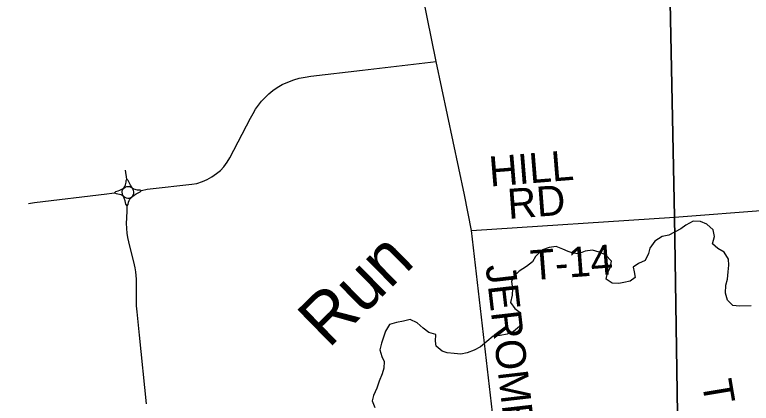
# Model space of a CAD drawing. Extents: x 114843 to 284848, y 317643 to 566895.
# Drawn here: x 151603 to 158973, y 465415 to 469308 of the extents above; entities that cross this region are included whole.
import ezdxf

# ---------------------------------------------------------------- set-up
doc = ezdxf.new("R2010")
doc.units = 0
for name, color, linetype in [('GM_X_County', 7, 'Continuous'), ('GM_X_County_Road', 7, 'Continuous'), ('GM_X_County_Road_Text', 7, 'Continuous'), ('GM_X_Minor_River', 7, 'Continuous'), ('GM_X_Minor_River_Text', 7, 'Continuous'), ('GM_X_Township', 7, 'Continuous'), ('GM_X_Township_Road', 7, 'Continuous'), ('GM_X_Township_Road_Text', 7, 'Continuous')]:
    doc.layers.add(name, color=color, linetype=linetype)

msp = doc.modelspace()

# ---------------------------------------------------------------- linework, layer by layer
at = {"layer": 'GM_X_County'}
for points in [[(157949.5, 481710.3), (157971.2, 479550), (158050.7, 472860.5), (158109.6, 471910), (158204.2, 467282.5), (158244.8, 464651.1), (158289.2, 461470.7), (158298.4, 460814.5), (158309.6, 459056.8), (158310.2, 458625), (158367.1, 458020), (158383.2, 457785.9), (158395, 457644.1), (158367.1, 455454), (158366.4, 455400.6), (158367, 455348.9), (158371.8, 455017.9), (158404.1, 452870.8), (158333.6, 448459.5)], [(160362.3, 452715), (158404.1, 452870.8), (158371.8, 455017.9), (158367, 455348.9), (158366.4, 455400.6), (158367.1, 455454), (158395, 457644.1), (158383.2, 457785.9), (158367.1, 458020), (158310.2, 458625), (158309.6, 459056.8), (158298.4, 460814.5), (158289.2, 461470.7), (158244.8, 464651.1), (158204.2, 467282.5), (158109.6, 471910), (158050.7, 472860.5), (157971.2, 479550), (157949.5, 481710.3)]]:
    msp.add_lwpolyline(points, dxfattribs=at)
at = {"layer": 'GM_X_County_Road'}
msp.add_line((152725.9, 467661.6), (152710.5, 467751.1), dxfattribs=at)
for points in [[(156172.8, 467144.1), (156104.4, 467502.2), (155819.6, 468839.9), (155418.1, 470814.6), (155256.3, 471599.4)], [(152869.9, 467546.7), (152928.4, 467559.7), (152959.1, 467563.7), (153374.2, 467609.6), (153424.5, 467618.2), (153480.6, 467635.8), (153528.3, 467657.5), (153573.6, 467682.3), (153622.7, 467716.1), (153660.6, 467746.9), (153695.1, 467782.7), (153727.8, 467828.7), (153755.4, 467872.9), (153960.8, 468270.9), (153987.5, 468317.7), (154013.5, 468361), (154041.1, 468401.9), (154073, 468440.3), (154109.1, 468479.5), (154146.2, 468514.5), (154185.7, 468547.8), (154229.5, 468578.6), (154278.4, 468607), (154334.2, 468632.8), (154395, 468655.3), (154447.4, 468670.9), (154507.4, 468683.2), (154564.9, 468691.3), (155082.3, 468752.5), (155819.6, 468839.9)], [(152693.4, 467570.3), (152705.7, 467587.3), (152712.2, 467603), (152716, 467616), (152717.4, 467630.5), (152717.9, 467646.2), (152725.9, 467661.6)], [(152776.9, 467572.4), (152761, 467600.4), (152751.8, 467618.7), (152739.3, 467648.1), (152725.9, 467661.6)], [(152600.5, 467523.1), (152615.9, 467536.9), (152637.9, 467544.3), (152655, 467551.1), (152675.1, 467560.2), (152693.4, 467570.3)], [(152690.9, 467488.9), (152684.3, 467500.6), (152679.7, 467513.6), (152677.5, 467528.3), (152679.2, 467541.9), (152684.2, 467555.8), (152693.4, 467570.3)], [(152693.4, 467570.3), (152708.7, 467579.5), (152723.8, 467585), (152737.6, 467586.9), (152751.8, 467584.9), (152765.2, 467579.6), (152776.9, 467572.4)], [(152780.1, 467487.5), (152791, 467503.8), (152795.4, 467518.9), (152795.7, 467533.5), (152791.8, 467548), (152785.4, 467561.1), (152776.9, 467572.4)], [(152776.9, 467572.4), (152792.3, 467564.1), (152804.1, 467558.8), (152815.6, 467555.6), (152828.6, 467553), (152841, 467552.1), (152853.6, 467552.8), (152869.9, 467546.7)], [(152780.1, 467487.5), (152798.2, 467501.3), (152818.9, 467514.1), (152838.1, 467524.3), (152857.8, 467532.9), (152869.9, 467546.7)], [(151738.9, 467417.7), (151801.2, 467425.1), (152523.1, 467512.5), (152574.5, 467519.2), (152600.5, 467523.1)], [(152600.5, 467523.1), (152617.7, 467516.1), (152635.6, 467514.1), (152649.9, 467511), (152664.4, 467505.6), (152676.6, 467499.1), (152690.9, 467488.9)], [(152726.3, 467393.3), (152715.1, 467409.8), (152712.3, 467424.6), (152707.4, 467442), (152698.7, 467469.1), (152690.9, 467488.9)], [(152690.9, 467488.9), (152704.2, 467478.7), (152717.9, 467472.5), (152735.4, 467469.5), (152750.9, 467470.9), (152763.8, 467476), (152780.1, 467487.5)], [(152726.3, 467393.3), (152736.1, 467407.5), (152740.7, 467428.9), (152746.4, 467445.3), (152754.2, 467459.3), (152763.9, 467471), (152780.1, 467487.5)], [(152919.8, 465408.3), (152851.7, 466096.1), (152827.8, 466329.2), (152822.7, 466390), (152821, 466428.9), (152820.2, 466466.7), (152819.9, 466507.5), (152820.6, 466598.1), (152819.9, 466659.7), (152818, 466694), (152814.4, 466731.4), (152808.4, 466770.6), (152802.4, 466800.4), (152745.7, 467033.8), (152736, 467075.4), (152729.4, 467117.5), (152724.3, 467164.9), (152722.6, 467217.7), (152723.9, 467268), (152726.6, 467345.9), (152726.3, 467393.3)], [(156975.4, 460128.8), (156942.7, 460466.5), (156847.4, 461283), (156749.1, 462078.5), (156500.8, 464238.6), (156474.2, 464542.1), (156172.8, 467144.1)]]:
    msp.add_lwpolyline(points, dxfattribs=at)
at = {"layer": 'GM_X_Minor_River'}
for points in [[(158972.9, 466389.6), (158854.6, 466389.1), (158788.4, 466392.8), (158734.1, 466446.6), (158713.7, 466518.6), (158717.4, 466598.7), (158733.2, 466658.9), (158740.9, 466733), (158746.6, 466799.1), (158744.4, 466859.1), (158702, 466929.1), (158637.7, 466964.8), (158583.4, 467012.6), (158603.1, 467086.8), (158592.8, 467152.8), (158526.4, 467210.6), (158464.1, 467236.4), (158392, 467240.1), (158318, 467199.7), (158268, 467163.5), (158147.9, 467098.1)], [(158147.9, 467098.1), (158080.7, 467085.8), (158006.6, 467039.5), (157958.9, 466969.1), (157943.2, 466915), (157911.4, 466846.7), (157845.5, 466814.3), (157789.6, 466780), (157801.8, 466730), (157810.1, 466673.9), (157760.2, 466639.6), (157696.2, 466625.3), (157646.1, 466615), (157582, 466618.6), (157521.7, 466658.4), (157533.4, 466720.5), (157559.2, 466772.7), (157574.9, 466838.9), (157512.4, 466902.6), (157450.2, 466930.3), (157383.9, 466950), (157309.9, 466939.5), (157243.9, 466911.2), (157191.7, 466918.9), (157139.5, 466936.6), (157087.3, 466958.4), (157021.1, 466986), (156949, 466975.6), (156883, 466951.2), (156813.2, 466884.8), (156783.4, 466830.5), (156723.5, 466786.2), (156651.6, 466739.7), (156597.8, 466689.4), (156572, 466635.2), (156582.4, 466565.1), (156578.8, 466497), (156563.1, 466422.8), (156605.5, 466365), (156659.8, 466325.2), (156662.1, 466257.2), (156654.5, 466183), (156594.6, 466134.6), (156530.7, 466106.3), (156460.6, 466093.9), (156388.5, 466085.5), (156326.7, 466035.1), (156264.8, 465978.6), (156200.9, 465946.3), (156128.9, 465919.8), (156064.8, 465905.5), (156000.7, 465913.1), (155930.5, 465920.8), (155880.3, 465936.5), (155818, 465988.2), (155811.7, 466038.3), (155817.4, 466104.4), (155745.1, 466124), (155690.8, 466165.8), (155630.4, 466221.5), (155558.1, 466253.2), (155492.1, 466238.8), (155422, 466224.4), (155354, 466204), (155314.3, 466137.7), (155296.5, 466085.6), (155272.8, 466017.3), (155257.1, 465949.2), (155275.5, 465883.2), (155299.8, 465833.2), (155296.1, 465767.1), (155280.4, 465711), (155250.7, 465636.7), (155227, 465564.5), (155191.3, 465494.2), (155177.6, 465440.1), (155206, 465374.1)]]:
    msp.add_lwpolyline(points, dxfattribs=at)
at = {"layer": 'GM_X_Township'}
for points in [[(160362.3, 452715), (158404.1, 452870.8), (158371.8, 455017.9), (158367, 455348.9), (158366.4, 455400.6), (158367.1, 455454), (158395, 457644.1), (158383.2, 457785.9), (158367.1, 458020), (158310.2, 458625), (158309.6, 459056.8), (158298.4, 460814.5), (158289.2, 461470.7), (158244.8, 464651.1), (158204.2, 467282.5), (158109.6, 471910), (158050.7, 472860.5), (157971.2, 479550), (157949.5, 481710.3)], [(144312.2, 469982.2), (148337.1, 470658.6), (149799.6, 470908.6), (149663.7, 471941.6), (149689.2, 471942.5), (150808.2, 472068.2), (155059.5, 472565.7), (158050.7, 472860.5), (158109.6, 471910), (158204.2, 467282.5), (158244.8, 464651.1), (158289.2, 461470.7), (158298.4, 460814.5), (158309.6, 459056.8), (158310.2, 458625), (158367.1, 458020), (158383.2, 457785.9), (158395, 457644.1), (158367.1, 455454), (158366.4, 455400.6), (158367, 455348.9), (158371.8, 455017.9), (158404.1, 452870.8), (158333.6, 448459.5)]]:
    msp.add_lwpolyline(points, dxfattribs=at)
at = {"layer": 'GM_X_Township_Road'}
msp.add_line((156172.8, 467144.1), (158205.4, 467279.7), dxfattribs=at)
msp.add_lwpolyline([(158205.4, 467279.7), (161056.7, 467499.9), (161199.4, 467512.6)], dxfattribs=at)

# ---------------------------------------------------------------- texts
at = {"layer": 'GM_X_County_Road_Text'}
msp.add_text('JEROME', height=300, rotation=276.61627, dxfattribs=at).set_placement((156313.6, 466792.9))
at = {"layer": 'GM_X_Minor_River_Text'}
msp.add_text('Run', height=499.71, rotation=44.29881, dxfattribs=at).set_placement((154742.2, 465956.1))
at = {"layer": 'GM_X_Township_Road_Text'}
for s, rotation, p in [('HILL', 4.64854, (156360.1, 467585.6)), ('RD', 4.35701, (156544, 467261.4)), ('T-14', 4.29581, (156773.8, 466646.7)), ('T', 279.4624, (158476.8, 465629.1))]:
    msp.add_text(s, height=300, rotation=rotation, dxfattribs=at).set_placement(p)

doc.saveas('drawing.dxf')
